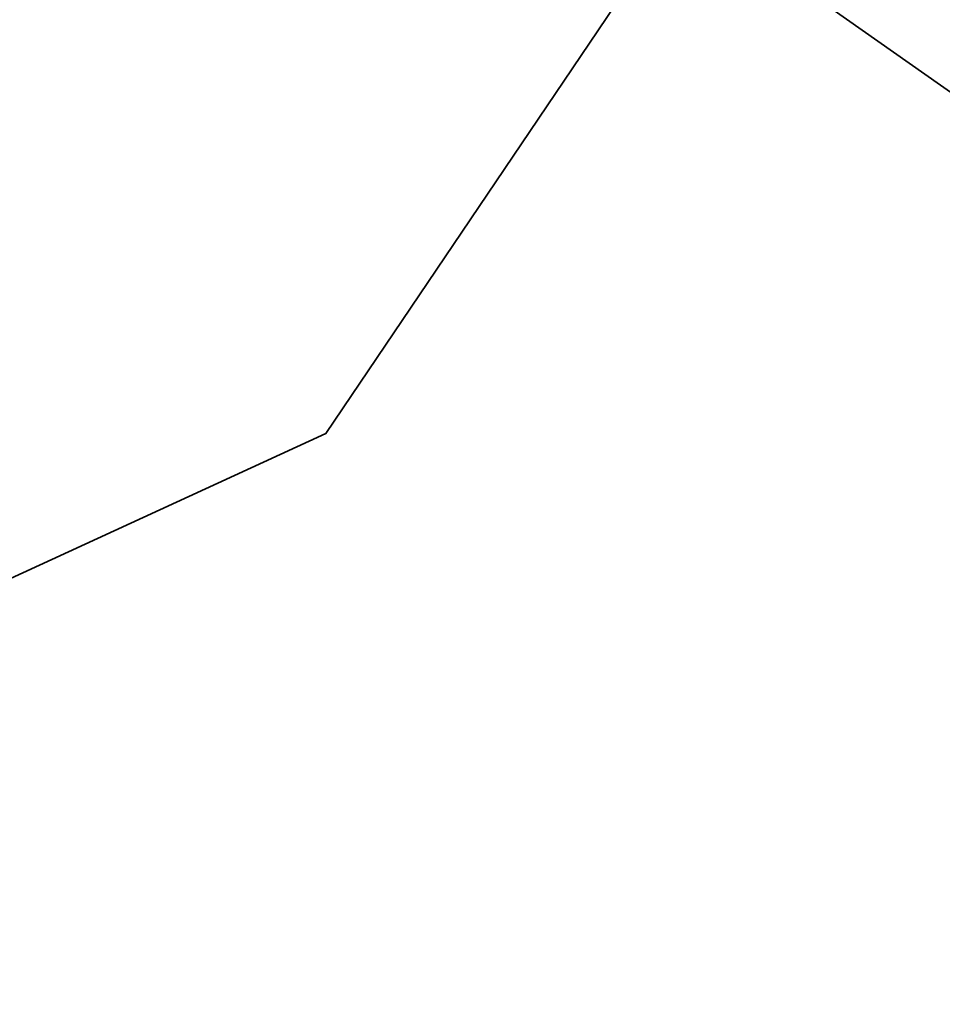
# Model space of a CAD drawing. Header units: metres. Extents: x 163628 to 167676, y 402708 to 405373.
# Tile 933 of 1056: x 166436.33 to 166439.69, y 404403.86 to 404407.45. Entities that reach past the tile are written whole.
import ezdxf

# ---------------------------------------------------------------- set-up
doc = ezdxf.new("R2010")
doc.units = ezdxf.units.M
doc.layers.add('X-CA190022.004-UO-BGT_Ondergrond$0$GE_401_OTDErf_Vlak_GEM', color=253, linetype='Continuous', lineweight=9)
doc.layers.add('X-CA190022.004-UO-BGT_Ondergrond$0$GE_601_PNDgrondvlakpand_Vlak_MV_GEM', color=34, linetype='Continuous', lineweight=35)

msp = doc.modelspace()

# ---------------------------------------------------------------- linework, layer by layer
at = {"layer": 'X-CA190022.004-UO-BGT_Ondergrond$0$GE_401_OTDErf_Vlak_GEM', "flags": 128}
msp.add_lwpolyline([(166438.255, 404422.121), (166443.703, 404418.391), (166441.616, 404415.342), (166440.939, 404414.352), (166443.976, 404412.273), (166443.038, 404410.914), (166443.201, 404410.47), (166443.062, 404409.547), (166442.614, 404408.87), (166441.847, 404408.326), (166441.533, 404408.217), (166441.223, 404408.281), (166440.224, 404406.833), (166438.749, 404407.871), (166437.447, 404405.941), (166432.926, 404403.861), (166430.836, 404408.403), (166428.475, 404413.126), (166430.893, 404416.685), (166433.491, 404420.508), (166435.991, 404418.815), (166438.255, 404422.121)], dxfattribs=at)
at = {"layer": 'X-CA190022.004-UO-BGT_Ondergrond$0$GE_601_PNDgrondvlakpand_Vlak_MV_GEM', "flags": 128}
msp.add_lwpolyline([(166440.939, 404414.352), (166443.976, 404412.273), (166443.038, 404410.914), (166443.201, 404410.47), (166443.062, 404409.547), (166442.614, 404408.87), (166441.847, 404408.326), (166441.533, 404408.217), (166441.223, 404408.281), (166440.224, 404406.833), (166438.749, 404407.871), (166437.447, 404405.941), (166432.926, 404403.861), (166430.836, 404408.403), (166428.475, 404413.126), (166430.893, 404416.685), (166433.491, 404420.508), (166435.991, 404418.815), (166438.255, 404422.121), (166443.703, 404418.391), (166441.616, 404415.342), (166440.939, 404414.352)], dxfattribs=at)

doc.saveas('drawing.dxf')
